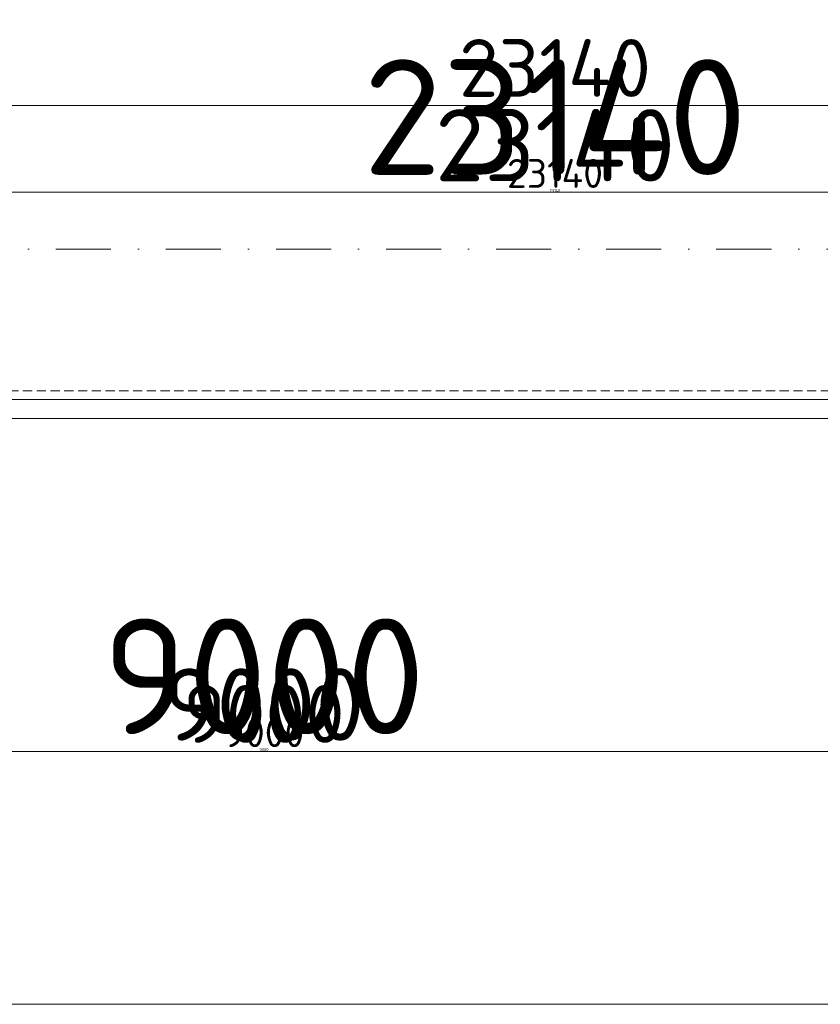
# Model space of a CAD drawing. Header units: millimetres. Extents: x -725694 to 5289369, y -1488057 to 2187451.
# Tile 615 of 656: x 423359 to 428902, y 144775 to 151589. Entities that reach past the tile are written whole.
import ezdxf

# ---------------------------------------------------------------- set-up
doc = ezdxf.new("R2010")
doc.units = ezdxf.units.MM
for name, pattern in [('CENTERX2', [101.6, 63.5, -12.7, 12.7, -12.7]), ('DASHDOT', [25.4, 12.7, -6.35, 0, -6.35]), ('DASHED', [19.05, 12.7, -6.35]), ('HIDDEN', [9.525, 6.35, -3.175])]:
    doc.linetypes.add(name, pattern=pattern)
doc.layers.get('Defpoints').update_dxf_attribs({"color": 8})
for name, color, linetype, lineweight in [('A99_N_kce-pod', 7, 'DASHED', 20), ('A99_N_koty-200', 5, 'Continuous', 5), ('A99_N_koty-200 @ 1', 5, 'Continuous', 5), ('A99_N_koty-200 @ 10', 5, 'Continuous', 5), ('A99_N_koty-200 @ 100', 5, 'Continuous', 5), ('A99_N_koty-200 @ 200', 5, 'Continuous', 5), ('A99_N_koty-200 @ 250 (1)', 5, 'Continuous', 5), ('A99_N_koty-200 @ 250 (2)', 5, 'Continuous', 5), ('A99_N_koty-200 @ 400', 5, 'Continuous', 5), ('A99_S_kce-pohl', 7, 'Continuous', 5), ('A99_S_osy', 1, 'CENTERX2', 5)]:
    doc.layers.add(name, color=color, linetype=linetype, lineweight=lineweight)
doc.styles.add('A99_kota', font='isocpeur.ttf', dxfattribs={"height": 2})
doc.dimstyles.new('A99_kota_200 new', dxfattribs={"dimscale": 200, "dimtxt": 2, "dimasz": 1.2, "dimexe": 0.5, "dimexo": 1.5, "dimgap": 0.3, "dimtad": 1, "dimdec": 0, "dimzin": 3, "dimdsep": 46, "dimtxsty": 'A99_kota', "dimblk": 'ARCHTICK', "dimcen": 2.5, "dimazin": 2, "dimtfac": 0.75, "dimtdec": 0, "dimtmove": 2, "dimatfit": 0, "dimfxl": 0, "dimtolj": 1, "dimtzin": 0, "dimlwd": 5, "dimlwe": 5, "dimarcsym": 0})

# ---------------------------------------------------------------- blocks, each defined once
blk = doc.blocks.new('_ArchTick')
at = {"color": 0, "linetype": 'ByBlock', "const_width": 0.15}
blk.add_lwpolyline([(-0.5, -0.5), (0.5, 0.5)], dxfattribs=at)
blk = doc.blocks.new('*D4680')
at = {"layer": 'A99_N_koty-200', "color": 0, "linetype": 'Continuous', "lineweight": 5, "ltscale": 10, "transparency": 16777216}
for p, q in [((420550, 146925), (420550, 146475)), ((429550, 146925), (429550, 146475)), ((429550, 146525), (420550, 146525))]:
    blk.add_line(p, q, dxfattribs=at)
at = {"layer": 'Defpoints', "color": 0, "linetype": 'Continuous', "lineweight": 0, "ltscale": 10, "transparency": 16777216}
for p in [(420550, 149400), (429550, 149400), (420550, 146525)]:
    blk.add_point(p, dxfattribs=at)
at = {"layer": 'A99_N_koty-200', "color": 0, "linetype": 'Continuous', "lineweight": 5, "ltscale": 10, "transparency": 16777216, "xscale": 120, "yscale": 120, "zscale": 120, "rotation": 180}
blk.add_blockref('_ArchTick', (420550, 146525), dxfattribs=at)
at = {"layer": 'A99_N_koty-200', "color": 0, "linetype": 'Continuous', "lineweight": 5, "ltscale": 10, "transparency": 16777216, "xscale": 120, "yscale": 120, "zscale": 120}
blk.add_blockref('_ArchTick', (429550, 146525), dxfattribs=at)
at = {"layer": 'A99_N_koty-200', "color": 0, "linetype": 'Continuous', "ltscale": 10, "transparency": 16777216, "insert": (425050, 146655), "char_height": 200, "attachment_point": 5, "style": 'A99_kota'}
blk.add_mtext('\\A1;9000', dxfattribs=at)
blk = doc.blocks.new('*D4681')
at = {"layer": 'A99_N_koty-200', "color": 0, "linetype": 'Continuous', "lineweight": 5, "ltscale": 10, "transparency": 16777216}
for p, q in [((420550, 147325), (420550, 146425)), ((429550, 147325), (429550, 146425)), ((429550, 146525), (420550, 146525))]:
    blk.add_line(p, q, dxfattribs=at)
at = {"layer": 'Defpoints', "color": 0, "linetype": 'Continuous', "lineweight": 0, "ltscale": 10, "transparency": 16777216}
for p in [(420550, 149400), (429550, 149400), (420550, 146525)]:
    blk.add_point(p, dxfattribs=at)
at = {"layer": 'A99_N_koty-200', "color": 0, "linetype": 'Continuous', "lineweight": 5, "ltscale": 10, "transparency": 16777216, "xscale": 240, "yscale": 240, "zscale": 240, "rotation": 180}
blk.add_blockref('_ArchTick', (420550, 146525), dxfattribs=at)
at = {"layer": 'A99_N_koty-200', "color": 0, "linetype": 'Continuous', "lineweight": 5, "ltscale": 10, "transparency": 16777216, "xscale": 240, "yscale": 240, "zscale": 240}
blk.add_blockref('_ArchTick', (429550, 146525), dxfattribs=at)
at = {"layer": 'A99_N_koty-200', "color": 0, "linetype": 'Continuous', "ltscale": 10, "transparency": 16777216, "insert": (425050, 146785), "char_height": 400, "attachment_point": 5, "style": 'A99_kota'}
blk.add_mtext('\\A1;9000', dxfattribs=at)
blk = doc.blocks.new('*D4682')
at = {"layer": 'A99_N_koty-200', "color": 0, "linetype": 'Continuous', "lineweight": 5, "ltscale": 10, "transparency": 16777216}
for p, q in [((420550, 146529), (420550, 146524.5)), ((429550, 146525), (420550, 146525)), ((429550, 146529), (429550, 146524.5))]:
    blk.add_line(p, q, dxfattribs=at)
at = {"layer": 'Defpoints', "color": 0, "linetype": 'Continuous', "lineweight": 0, "ltscale": 10, "transparency": 16777216}
for p in [(420550, 149400), (429550, 149400), (420550, 146525)]:
    blk.add_point(p, dxfattribs=at)
at = {"layer": 'A99_N_koty-200', "color": 0, "linetype": 'Continuous', "lineweight": 5, "ltscale": 10, "transparency": 16777216, "xscale": 1.2, "yscale": 1.2, "zscale": 1.2, "rotation": 180}
blk.add_blockref('_ArchTick', (420550, 146525), dxfattribs=at)
at = {"layer": 'A99_N_koty-200', "color": 0, "linetype": 'Continuous', "lineweight": 5, "ltscale": 10, "transparency": 16777216, "xscale": 1.2, "yscale": 1.2, "zscale": 1.2}
blk.add_blockref('_ArchTick', (429550, 146525), dxfattribs=at)
at = {"layer": 'A99_N_koty-200', "color": 0, "linetype": 'Continuous', "ltscale": 10, "transparency": 16777216, "insert": (425050, 146526.3), "char_height": 2, "attachment_point": 5, "style": 'A99_kota'}
blk.add_mtext('\\A1;9000', dxfattribs=at)
blk = doc.blocks.new('*D4683')
at = {"layer": 'A99_N_koty-200', "color": 0, "linetype": 'Continuous', "lineweight": 5, "ltscale": 10, "transparency": 16777216}
for p, q in [((420550, 148125), (420550, 146325)), ((429550, 148125), (429550, 146325)), ((429550, 146525), (420550, 146525))]:
    blk.add_line(p, q, dxfattribs=at)
at = {"layer": 'Defpoints', "color": 0, "linetype": 'Continuous', "lineweight": 0, "ltscale": 10, "transparency": 16777216}
for p in [(420550, 149400), (429550, 149400), (420550, 146525)]:
    blk.add_point(p, dxfattribs=at)
at = {"layer": 'A99_N_koty-200', "color": 0, "linetype": 'Continuous', "lineweight": 5, "ltscale": 10, "transparency": 16777216, "xscale": 480, "yscale": 480, "zscale": 480, "rotation": 180}
blk.add_blockref('_ArchTick', (420550, 146525), dxfattribs=at)
at = {"layer": 'A99_N_koty-200', "color": 0, "linetype": 'Continuous', "lineweight": 5, "ltscale": 10, "transparency": 16777216, "xscale": 480, "yscale": 480, "zscale": 480}
blk.add_blockref('_ArchTick', (429550, 146525), dxfattribs=at)
at = {"layer": 'A99_N_koty-200', "color": 0, "linetype": 'Continuous', "ltscale": 10, "transparency": 16777216, "insert": (425050, 147045), "char_height": 800, "attachment_point": 5, "style": 'A99_kota'}
blk.add_mtext('\\A1;9000', dxfattribs=at)
blk = doc.blocks.new('*D4684')
at = {"layer": 'A99_N_koty-200', "color": 0, "linetype": 'Continuous', "lineweight": 5, "ltscale": 10, "transparency": 16777216}
for p, q in [((420550, 146565), (420550, 146520)), ((429550, 146525), (420550, 146525)), ((429550, 146565), (429550, 146520))]:
    blk.add_line(p, q, dxfattribs=at)
at = {"layer": 'Defpoints', "color": 0, "linetype": 'Continuous', "lineweight": 0, "ltscale": 10, "transparency": 16777216}
for p in [(420550, 149400), (429550, 149400), (420550, 146525)]:
    blk.add_point(p, dxfattribs=at)
at = {"layer": 'A99_N_koty-200', "color": 0, "linetype": 'Continuous', "lineweight": 5, "ltscale": 10, "transparency": 16777216, "xscale": 12, "yscale": 12, "zscale": 12, "rotation": 180}
blk.add_blockref('_ArchTick', (420550, 146525), dxfattribs=at)
at = {"layer": 'A99_N_koty-200', "color": 0, "linetype": 'Continuous', "lineweight": 5, "ltscale": 10, "transparency": 16777216, "xscale": 12, "yscale": 12, "zscale": 12}
blk.add_blockref('_ArchTick', (429550, 146525), dxfattribs=at)
at = {"layer": 'A99_N_koty-200', "color": 0, "linetype": 'Continuous', "ltscale": 10, "transparency": 16777216, "insert": (425050, 146538), "char_height": 20, "attachment_point": 5, "style": 'A99_kota'}
blk.add_mtext('\\A1;9000', dxfattribs=at)
blk = doc.blocks.new('*D4685')
at = {"layer": 'A99_N_koty-200', "color": 0, "linetype": 'Continuous', "lineweight": 5, "ltscale": 10, "transparency": 16777216}
for p, q in [((420550, 147525), (420550, 146400)), ((429550, 147525), (429550, 146400)), ((429550, 146525), (420550, 146525))]:
    blk.add_line(p, q, dxfattribs=at)
at = {"layer": 'Defpoints', "color": 0, "linetype": 'Continuous', "lineweight": 0, "ltscale": 10, "transparency": 16777216}
for p in [(420550, 149400), (429550, 149400), (420550, 146525)]:
    blk.add_point(p, dxfattribs=at)
at = {"layer": 'A99_N_koty-200', "color": 0, "linetype": 'Continuous', "lineweight": 5, "ltscale": 10, "transparency": 16777216, "xscale": 300, "yscale": 300, "zscale": 300, "rotation": 180}
blk.add_blockref('_ArchTick', (420550, 146525), dxfattribs=at)
at = {"layer": 'A99_N_koty-200', "color": 0, "linetype": 'Continuous', "lineweight": 5, "ltscale": 10, "transparency": 16777216, "xscale": 300, "yscale": 300, "zscale": 300}
blk.add_blockref('_ArchTick', (429550, 146525), dxfattribs=at)
at = {"layer": 'A99_N_koty-200', "color": 0, "linetype": 'Continuous', "ltscale": 10, "transparency": 16777216, "insert": (425050, 146850), "char_height": 500, "attachment_point": 5, "style": 'A99_kota'}
blk.add_mtext('\\A1;9000', dxfattribs=at)
blk = doc.blocks.new('*D4686')
at = {"layer": 'A99_N_koty-200', "color": 0, "linetype": 'Continuous', "lineweight": 5, "ltscale": 10, "transparency": 16777216}
for p, q in [((420550, 147525), (420550, 146400)), ((429550, 147525), (429550, 146400)), ((429550, 146525), (420550, 146525))]:
    blk.add_line(p, q, dxfattribs=at)
at = {"layer": 'Defpoints', "color": 0, "linetype": 'Continuous', "lineweight": 0, "ltscale": 10, "transparency": 16777216}
for p in [(420550, 149400), (429550, 149400), (420550, 146525)]:
    blk.add_point(p, dxfattribs=at)
at = {"layer": 'A99_N_koty-200', "color": 0, "linetype": 'Continuous', "lineweight": 5, "ltscale": 10, "transparency": 16777216, "xscale": 300, "yscale": 300, "zscale": 300, "rotation": 180}
blk.add_blockref('_ArchTick', (420550, 146525), dxfattribs=at)
at = {"layer": 'A99_N_koty-200', "color": 0, "linetype": 'Continuous', "lineweight": 5, "ltscale": 10, "transparency": 16777216, "xscale": 300, "yscale": 300, "zscale": 300}
blk.add_blockref('_ArchTick', (429550, 146525), dxfattribs=at)
at = {"layer": 'A99_N_koty-200', "color": 0, "linetype": 'Continuous', "ltscale": 10, "transparency": 16777216, "insert": (425050, 146850), "char_height": 500, "attachment_point": 5, "style": 'A99_kota'}
blk.add_mtext('\\A1;9000', dxfattribs=at)
blk = doc.blocks.new('*D4784')
at = {"layer": 'A99_N_koty-200', "color": 0, "linetype": 'Continuous', "lineweight": 5, "ltscale": 10, "transparency": 16777216}
for p, q in [((299400, 145175), (299400, 144725)), ((438875.5, 145175), (438875.5, 144725)), ((438875.5, 144775), (299400, 144775))]:
    blk.add_line(p, q, dxfattribs=at)
at = {"layer": 'Defpoints', "color": 0, "linetype": 'Continuous', "lineweight": 0, "ltscale": 10, "transparency": 16777216}
for p in [(299400, 148705), (438875.5, 148705), (299400, 144775)]:
    blk.add_point(p, dxfattribs=at)
at = {"layer": 'A99_N_koty-200', "color": 0, "linetype": 'Continuous', "lineweight": 5, "ltscale": 10, "transparency": 16777216, "xscale": 120, "yscale": 120, "zscale": 120, "rotation": 180}
blk.add_blockref('_ArchTick', (299400, 144775), dxfattribs=at)
at = {"layer": 'A99_N_koty-200', "color": 0, "linetype": 'Continuous', "lineweight": 5, "ltscale": 10, "transparency": 16777216, "xscale": 120, "yscale": 120, "zscale": 120}
blk.add_blockref('_ArchTick', (438875.5, 144775), dxfattribs=at)
at = {"layer": 'A99_N_koty-200', "color": 0, "linetype": 'Continuous', "ltscale": 10, "transparency": 16777216, "insert": (369137.8, 144905), "char_height": 200, "attachment_point": 5, "style": 'A99_kota'}
blk.add_mtext('\\A1;139476', dxfattribs=at)
blk = doc.blocks.new('*D4785')
at = {"layer": 'A99_N_koty-200', "color": 0, "linetype": 'Continuous', "lineweight": 5, "ltscale": 10, "transparency": 16777216}
for p, q in [((299400, 145575), (299400, 144675)), ((438875.5, 145575), (438875.5, 144675)), ((438875.5, 144775), (299400, 144775))]:
    blk.add_line(p, q, dxfattribs=at)
at = {"layer": 'Defpoints', "color": 0, "linetype": 'Continuous', "lineweight": 0, "ltscale": 10, "transparency": 16777216}
for p in [(299400, 148705), (438875.5, 148705), (299400, 144775)]:
    blk.add_point(p, dxfattribs=at)
at = {"layer": 'A99_N_koty-200', "color": 0, "linetype": 'Continuous', "lineweight": 5, "ltscale": 10, "transparency": 16777216, "xscale": 240, "yscale": 240, "zscale": 240, "rotation": 180}
blk.add_blockref('_ArchTick', (299400, 144775), dxfattribs=at)
at = {"layer": 'A99_N_koty-200', "color": 0, "linetype": 'Continuous', "lineweight": 5, "ltscale": 10, "transparency": 16777216, "xscale": 240, "yscale": 240, "zscale": 240}
blk.add_blockref('_ArchTick', (438875.5, 144775), dxfattribs=at)
at = {"layer": 'A99_N_koty-200', "color": 0, "linetype": 'Continuous', "ltscale": 10, "transparency": 16777216, "insert": (369137.8, 145035), "char_height": 400, "attachment_point": 5, "style": 'A99_kota'}
blk.add_mtext('\\A1;139476', dxfattribs=at)
blk = doc.blocks.new('*D4786')
at = {"layer": 'A99_N_koty-200', "color": 0, "linetype": 'Continuous', "lineweight": 5, "ltscale": 10, "transparency": 16777216}
for p, q in [((299400, 144779), (299400, 144774.5)), ((438875.5, 144775), (299400, 144775)), ((438875.5, 144779), (438875.5, 144774.5))]:
    blk.add_line(p, q, dxfattribs=at)
at = {"layer": 'Defpoints', "color": 0, "linetype": 'Continuous', "lineweight": 0, "ltscale": 10, "transparency": 16777216}
for p in [(299400, 148705), (438875.5, 148705), (299400, 144775)]:
    blk.add_point(p, dxfattribs=at)
at = {"layer": 'A99_N_koty-200', "color": 0, "linetype": 'Continuous', "lineweight": 5, "ltscale": 10, "transparency": 16777216, "xscale": 1.2, "yscale": 1.2, "zscale": 1.2, "rotation": 180}
blk.add_blockref('_ArchTick', (299400, 144775), dxfattribs=at)
at = {"layer": 'A99_N_koty-200', "color": 0, "linetype": 'Continuous', "lineweight": 5, "ltscale": 10, "transparency": 16777216, "xscale": 1.2, "yscale": 1.2, "zscale": 1.2}
blk.add_blockref('_ArchTick', (438875.5, 144775), dxfattribs=at)
at = {"layer": 'A99_N_koty-200', "color": 0, "linetype": 'Continuous', "ltscale": 10, "transparency": 16777216, "insert": (369137.8, 144776.3), "char_height": 2, "attachment_point": 5, "style": 'A99_kota'}
blk.add_mtext('\\A1;139476', dxfattribs=at)
blk = doc.blocks.new('*D4787')
at = {"layer": 'A99_N_koty-200', "color": 0, "linetype": 'Continuous', "lineweight": 5, "ltscale": 10, "transparency": 16777216}
for p, q in [((299400, 146375), (299400, 144575)), ((438875.5, 146375), (438875.5, 144575)), ((438875.5, 144775), (299400, 144775))]:
    blk.add_line(p, q, dxfattribs=at)
at = {"layer": 'Defpoints', "color": 0, "linetype": 'Continuous', "lineweight": 0, "ltscale": 10, "transparency": 16777216}
for p in [(299400, 148705), (438875.5, 148705), (299400, 144775)]:
    blk.add_point(p, dxfattribs=at)
at = {"layer": 'A99_N_koty-200', "color": 0, "linetype": 'Continuous', "lineweight": 5, "ltscale": 10, "transparency": 16777216, "xscale": 480, "yscale": 480, "zscale": 480, "rotation": 180}
blk.add_blockref('_ArchTick', (299400, 144775), dxfattribs=at)
at = {"layer": 'A99_N_koty-200', "color": 0, "linetype": 'Continuous', "lineweight": 5, "ltscale": 10, "transparency": 16777216, "xscale": 480, "yscale": 480, "zscale": 480}
blk.add_blockref('_ArchTick', (438875.5, 144775), dxfattribs=at)
at = {"layer": 'A99_N_koty-200', "color": 0, "linetype": 'Continuous', "ltscale": 10, "transparency": 16777216, "insert": (369137.8, 145295), "char_height": 800, "attachment_point": 5, "style": 'A99_kota'}
blk.add_mtext('\\A1;139476', dxfattribs=at)
blk = doc.blocks.new('*D4788')
at = {"layer": 'A99_N_koty-200', "color": 0, "linetype": 'Continuous', "lineweight": 5, "ltscale": 10, "transparency": 16777216}
for p, q in [((299400, 144815), (299400, 144770)), ((438875.5, 144815), (438875.5, 144770)), ((438875.5, 144775), (299400, 144775))]:
    blk.add_line(p, q, dxfattribs=at)
at = {"layer": 'Defpoints', "color": 0, "linetype": 'Continuous', "lineweight": 0, "ltscale": 10, "transparency": 16777216}
for p in [(299400, 148705), (438875.5, 148705), (299400, 144775)]:
    blk.add_point(p, dxfattribs=at)
at = {"layer": 'A99_N_koty-200', "color": 0, "linetype": 'Continuous', "lineweight": 5, "ltscale": 10, "transparency": 16777216, "xscale": 12, "yscale": 12, "zscale": 12, "rotation": 180}
blk.add_blockref('_ArchTick', (299400, 144775), dxfattribs=at)
at = {"layer": 'A99_N_koty-200', "color": 0, "linetype": 'Continuous', "lineweight": 5, "ltscale": 10, "transparency": 16777216, "xscale": 12, "yscale": 12, "zscale": 12}
blk.add_blockref('_ArchTick', (438875.5, 144775), dxfattribs=at)
at = {"layer": 'A99_N_koty-200', "color": 0, "linetype": 'Continuous', "ltscale": 10, "transparency": 16777216, "insert": (369137.8, 144788), "char_height": 20, "attachment_point": 5, "style": 'A99_kota'}
blk.add_mtext('\\A1;139476', dxfattribs=at)
blk = doc.blocks.new('*D4789')
at = {"layer": 'A99_N_koty-200', "color": 0, "linetype": 'Continuous', "lineweight": 5, "ltscale": 10, "transparency": 16777216}
for p, q in [((299400, 145775), (299400, 144650)), ((438875.5, 145775), (438875.5, 144650)), ((438875.5, 144775), (299400, 144775))]:
    blk.add_line(p, q, dxfattribs=at)
at = {"layer": 'Defpoints', "color": 0, "linetype": 'Continuous', "lineweight": 0, "ltscale": 10, "transparency": 16777216}
for p in [(299400, 148705), (438875.5, 148705), (299400, 144775)]:
    blk.add_point(p, dxfattribs=at)
at = {"layer": 'A99_N_koty-200', "color": 0, "linetype": 'Continuous', "lineweight": 5, "ltscale": 10, "transparency": 16777216, "xscale": 300, "yscale": 300, "zscale": 300, "rotation": 180}
blk.add_blockref('_ArchTick', (299400, 144775), dxfattribs=at)
at = {"layer": 'A99_N_koty-200', "color": 0, "linetype": 'Continuous', "lineweight": 5, "ltscale": 10, "transparency": 16777216, "xscale": 300, "yscale": 300, "zscale": 300}
blk.add_blockref('_ArchTick', (438875.5, 144775), dxfattribs=at)
at = {"layer": 'A99_N_koty-200', "color": 0, "linetype": 'Continuous', "ltscale": 10, "transparency": 16777216, "insert": (369137.8, 145100), "char_height": 500, "attachment_point": 5, "style": 'A99_kota'}
blk.add_mtext('\\A1;139476', dxfattribs=at)
blk = doc.blocks.new('*D4790')
at = {"layer": 'A99_N_koty-200', "color": 0, "linetype": 'Continuous', "lineweight": 5, "ltscale": 10, "transparency": 16777216}
for p, q in [((299400, 145775), (299400, 144650)), ((438875.5, 145775), (438875.5, 144650)), ((438875.5, 144775), (299400, 144775))]:
    blk.add_line(p, q, dxfattribs=at)
at = {"layer": 'Defpoints', "color": 0, "linetype": 'Continuous', "lineweight": 0, "ltscale": 10, "transparency": 16777216}
for p in [(299400, 148705), (438875.5, 148705), (299400, 144775)]:
    blk.add_point(p, dxfattribs=at)
at = {"layer": 'A99_N_koty-200', "color": 0, "linetype": 'Continuous', "lineweight": 5, "ltscale": 10, "transparency": 16777216, "xscale": 300, "yscale": 300, "zscale": 300, "rotation": 180}
blk.add_blockref('_ArchTick', (299400, 144775), dxfattribs=at)
at = {"layer": 'A99_N_koty-200', "color": 0, "linetype": 'Continuous', "lineweight": 5, "ltscale": 10, "transparency": 16777216, "xscale": 300, "yscale": 300, "zscale": 300}
blk.add_blockref('_ArchTick', (438875.5, 144775), dxfattribs=at)
at = {"layer": 'A99_N_koty-200', "color": 0, "linetype": 'Continuous', "ltscale": 10, "transparency": 16777216, "insert": (369137.8, 145100), "char_height": 500, "attachment_point": 5, "style": 'A99_kota'}
blk.add_mtext('\\A1;139476', dxfattribs=at)
blk = doc.blocks.new('*D4909')
at = {"layer": 'A99_N_koty-200', "color": 0, "linetype": 'Continuous', "lineweight": 5, "ltscale": 10, "transparency": 16777216}
for p, q in [((415495, 150195), (415495, 151095)), ((438635, 150195), (438635, 151095)), ((415495, 150995), (438635, 150995))]:
    blk.add_line(p, q, dxfattribs=at)
at = {"layer": 'Defpoints', "color": 0, "linetype": 'Continuous', "lineweight": 0, "ltscale": 10, "transparency": 16777216}
for p in [(438635, 150995), (415495, 148920), (438635, 148920)]:
    blk.add_point(p, dxfattribs=at)
at = {"layer": 'A99_N_koty-200', "color": 0, "linetype": 'Continuous', "lineweight": 5, "ltscale": 10, "transparency": 16777216, "xscale": 240, "yscale": 240, "zscale": 240, "rotation": 180}
blk.add_blockref('_ArchTick', (415495, 150995), dxfattribs=at)
at = {"layer": 'A99_N_koty-200', "color": 0, "linetype": 'Continuous', "lineweight": 5, "ltscale": 10, "transparency": 16777216, "xscale": 240, "yscale": 240, "zscale": 240}
blk.add_blockref('_ArchTick', (438635, 150995), dxfattribs=at)
at = {"layer": 'A99_N_koty-200', "color": 0, "linetype": 'Continuous', "ltscale": 10, "transparency": 16777216, "insert": (427065, 151255), "char_height": 400, "attachment_point": 5, "style": 'A99_kota'}
blk.add_mtext('\\A1;23140', dxfattribs=at)
blk = doc.blocks.new('*D4910')
at = {"layer": 'A99_N_koty-200', "color": 0, "linetype": 'Continuous', "lineweight": 5, "ltscale": 10, "transparency": 16777216}
for p, q in [((415495, 149995), (415495, 150445)), ((415495, 150395), (438635, 150395)), ((438635, 149995), (438635, 150445))]:
    blk.add_line(p, q, dxfattribs=at)
at = {"layer": 'Defpoints', "color": 0, "linetype": 'Continuous', "lineweight": 0, "ltscale": 10, "transparency": 16777216}
for p in [(438635, 150395), (415495, 148920), (438635, 148920)]:
    blk.add_point(p, dxfattribs=at)
at = {"layer": 'A99_N_koty-200', "color": 0, "linetype": 'Continuous', "lineweight": 5, "ltscale": 10, "transparency": 16777216, "xscale": 120, "yscale": 120, "zscale": 120, "rotation": 180}
blk.add_blockref('_ArchTick', (415495, 150395), dxfattribs=at)
at = {"layer": 'A99_N_koty-200', "color": 0, "linetype": 'Continuous', "lineweight": 5, "ltscale": 10, "transparency": 16777216, "xscale": 120, "yscale": 120, "zscale": 120}
blk.add_blockref('_ArchTick', (438635, 150395), dxfattribs=at)
at = {"layer": 'A99_N_koty-200', "color": 0, "linetype": 'Continuous', "ltscale": 10, "transparency": 16777216, "insert": (427065, 150525), "char_height": 200, "attachment_point": 5, "style": 'A99_kota'}
blk.add_mtext('\\A1;23140', dxfattribs=at)
blk = doc.blocks.new('*D4911')
at = {"layer": 'A99_N_koty-200', "color": 0, "linetype": 'Continuous', "lineweight": 5, "ltscale": 10, "transparency": 16777216}
for p, q in [((415495, 150391), (415495, 150395.5)), ((415495, 150395), (438635, 150395)), ((438635, 150391), (438635, 150395.5))]:
    blk.add_line(p, q, dxfattribs=at)
at = {"layer": 'Defpoints', "color": 0, "linetype": 'Continuous', "lineweight": 0, "ltscale": 10, "transparency": 16777216}
for p in [(438635, 150395), (415495, 148920), (438635, 148920)]:
    blk.add_point(p, dxfattribs=at)
at = {"layer": 'A99_N_koty-200', "color": 0, "linetype": 'Continuous', "lineweight": 5, "ltscale": 10, "transparency": 16777216, "xscale": 1.2, "yscale": 1.2, "zscale": 1.2, "rotation": 180}
blk.add_blockref('_ArchTick', (415495, 150395), dxfattribs=at)
at = {"layer": 'A99_N_koty-200', "color": 0, "linetype": 'Continuous', "lineweight": 5, "ltscale": 10, "transparency": 16777216, "xscale": 1.2, "yscale": 1.2, "zscale": 1.2}
blk.add_blockref('_ArchTick', (438635, 150395), dxfattribs=at)
at = {"layer": 'A99_N_koty-200', "color": 0, "linetype": 'Continuous', "ltscale": 10, "transparency": 16777216, "insert": (427065, 150396.3), "char_height": 2, "attachment_point": 5, "style": 'A99_kota'}
blk.add_mtext('\\A1;23140', dxfattribs=at)
blk = doc.blocks.new('*D4912')
at = {"layer": 'A99_N_koty-200', "color": 0, "linetype": 'Continuous', "lineweight": 5, "ltscale": 10, "transparency": 16777216}
for p, q in [((415495, 149520), (415495, 150595)), ((438635, 149520), (438635, 150595)), ((415495, 150395), (438635, 150395))]:
    blk.add_line(p, q, dxfattribs=at)
at = {"layer": 'Defpoints', "color": 0, "linetype": 'Continuous', "lineweight": 0, "ltscale": 10, "transparency": 16777216}
for p in [(438635, 150395), (415495, 148920), (438635, 148920)]:
    blk.add_point(p, dxfattribs=at)
at = {"layer": 'A99_N_koty-200', "color": 0, "linetype": 'Continuous', "lineweight": 5, "ltscale": 10, "transparency": 16777216, "xscale": 480, "yscale": 480, "zscale": 480, "rotation": 180}
blk.add_blockref('_ArchTick', (415495, 150395), dxfattribs=at)
at = {"layer": 'A99_N_koty-200', "color": 0, "linetype": 'Continuous', "lineweight": 5, "ltscale": 10, "transparency": 16777216, "xscale": 480, "yscale": 480, "zscale": 480}
blk.add_blockref('_ArchTick', (438635, 150395), dxfattribs=at)
at = {"layer": 'A99_N_koty-200', "color": 0, "linetype": 'Continuous', "ltscale": 10, "transparency": 16777216, "insert": (427065, 150915), "char_height": 800, "attachment_point": 5, "style": 'A99_kota'}
blk.add_mtext('\\A1;23140', dxfattribs=at)
blk = doc.blocks.new('*D4913')
at = {"layer": 'A99_N_koty-200', "color": 0, "linetype": 'Continuous', "lineweight": 5, "ltscale": 10, "transparency": 16777216}
for p, q in [((415495, 150355), (415495, 150400)), ((415495, 150395), (438635, 150395)), ((438635, 150355), (438635, 150400))]:
    blk.add_line(p, q, dxfattribs=at)
at = {"layer": 'Defpoints', "color": 0, "linetype": 'Continuous', "lineweight": 0, "ltscale": 10, "transparency": 16777216}
for p in [(438635, 150395), (415495, 148920), (438635, 148920)]:
    blk.add_point(p, dxfattribs=at)
at = {"layer": 'A99_N_koty-200', "color": 0, "linetype": 'Continuous', "lineweight": 5, "ltscale": 10, "transparency": 16777216, "xscale": 12, "yscale": 12, "zscale": 12, "rotation": 180}
blk.add_blockref('_ArchTick', (415495, 150395), dxfattribs=at)
at = {"layer": 'A99_N_koty-200', "color": 0, "linetype": 'Continuous', "lineweight": 5, "ltscale": 10, "transparency": 16777216, "xscale": 12, "yscale": 12, "zscale": 12}
blk.add_blockref('_ArchTick', (438635, 150395), dxfattribs=at)
at = {"layer": 'A99_N_koty-200', "color": 0, "linetype": 'Continuous', "ltscale": 10, "transparency": 16777216, "insert": (427065, 150408), "char_height": 20, "attachment_point": 5, "style": 'A99_kota'}
blk.add_mtext('\\A1;23140', dxfattribs=at)
blk = doc.blocks.new('*D4914')
at = {"layer": 'A99_N_koty-200', "color": 0, "linetype": 'Continuous', "lineweight": 5, "ltscale": 10, "transparency": 16777216}
for p, q in [((415495, 149395), (415495, 150520)), ((438635, 149395), (438635, 150520)), ((415495, 150395), (438635, 150395))]:
    blk.add_line(p, q, dxfattribs=at)
at = {"layer": 'Defpoints', "color": 0, "linetype": 'Continuous', "lineweight": 0, "ltscale": 10, "transparency": 16777216}
for p in [(438635, 150395), (415495, 148920), (438635, 148920)]:
    blk.add_point(p, dxfattribs=at)
at = {"layer": 'A99_N_koty-200', "color": 0, "linetype": 'Continuous', "lineweight": 5, "ltscale": 10, "transparency": 16777216, "xscale": 300, "yscale": 300, "zscale": 300, "rotation": 180}
blk.add_blockref('_ArchTick', (415495, 150395), dxfattribs=at)
at = {"layer": 'A99_N_koty-200', "color": 0, "linetype": 'Continuous', "lineweight": 5, "ltscale": 10, "transparency": 16777216, "xscale": 300, "yscale": 300, "zscale": 300}
blk.add_blockref('_ArchTick', (438635, 150395), dxfattribs=at)
at = {"layer": 'A99_N_koty-200', "color": 0, "linetype": 'Continuous', "ltscale": 10, "transparency": 16777216, "insert": (427065, 150720), "char_height": 500, "attachment_point": 5, "style": 'A99_kota'}
blk.add_mtext('\\A1;23140', dxfattribs=at)
blk = doc.blocks.new('*D4915')
at = {"layer": 'A99_N_koty-200', "color": 0, "linetype": 'Continuous', "lineweight": 5, "ltscale": 10, "transparency": 16777216}
for p, q in [((415495, 149395), (415495, 150520)), ((438635, 149395), (438635, 150520)), ((415495, 150395), (438635, 150395))]:
    blk.add_line(p, q, dxfattribs=at)
at = {"layer": 'Defpoints', "color": 0, "linetype": 'Continuous', "lineweight": 0, "ltscale": 10, "transparency": 16777216}
for p in [(438635, 150395), (415495, 148920), (438635, 148920)]:
    blk.add_point(p, dxfattribs=at)
at = {"layer": 'A99_N_koty-200', "color": 0, "linetype": 'Continuous', "lineweight": 5, "ltscale": 10, "transparency": 16777216, "xscale": 300, "yscale": 300, "zscale": 300, "rotation": 180}
blk.add_blockref('_ArchTick', (415495, 150395), dxfattribs=at)
at = {"layer": 'A99_N_koty-200', "color": 0, "linetype": 'Continuous', "lineweight": 5, "ltscale": 10, "transparency": 16777216, "xscale": 300, "yscale": 300, "zscale": 300}
blk.add_blockref('_ArchTick', (438635, 150395), dxfattribs=at)
at = {"layer": 'A99_N_koty-200', "color": 0, "linetype": 'Continuous', "ltscale": 10, "transparency": 16777216, "insert": (427065, 150720), "char_height": 500, "attachment_point": 5, "style": 'A99_kota'}
blk.add_mtext('\\A1;23140', dxfattribs=at)
blk = doc.blocks.new('*U6086')
at = {"layer": 'A99_N_koty-200 @ 1', "linetype": 'Continuous', "ltscale": 10}
dim = blk.add_linear_dim(base=(420550, 146525), p1=(429550, 149400), p2=(420550, 149400), angle=180, dimstyle='A99_kota_200 new', override={"dimscale": 1, "dimtix": 1, "dimtofl": 1, "dimtmove": 1, "dimatfit": 1}, dxfattribs=at)
dim.commit()
dim.dimension.update_dxf_attribs({"geometry": '*D4682', "text_midpoint": (425050, 146526.3)})
at = {"layer": 'A99_N_koty-200 @ 10', "linetype": 'Continuous', "ltscale": 10}
dim = blk.add_linear_dim(base=(420550, 146525), p1=(429550, 149400), p2=(420550, 149400), angle=180, dimstyle='A99_kota_200 new', override={"dimscale": 10, "dimtix": 1, "dimtofl": 1, "dimtmove": 1, "dimatfit": 1}, dxfattribs=at)
dim.commit()
dim.dimension.update_dxf_attribs({"geometry": '*D4684', "text_midpoint": (425050, 146538)})
at = {"layer": 'A99_N_koty-200 @ 100', "linetype": 'Continuous', "ltscale": 10}
dim = blk.add_linear_dim(base=(420550, 146525), p1=(429550, 149400), p2=(420550, 149400), angle=180, dimstyle='A99_kota_200 new', override={"dimscale": 100, "dimtix": 1, "dimtofl": 1, "dimtmove": 1, "dimatfit": 1}, dxfattribs=at)
dim.commit()
dim.dimension.update_dxf_attribs({"geometry": '*D4680', "text_midpoint": (425050, 146655)})
at = {"layer": 'A99_N_koty-200 @ 200', "linetype": 'Continuous', "ltscale": 10}
dim = blk.add_linear_dim(base=(420550, 146525), p1=(429550, 149400), p2=(420550, 149400), angle=180, dimstyle='A99_kota_200 new', override={"dimscale": 200, "dimtix": 1, "dimtofl": 1, "dimtmove": 1, "dimatfit": 1}, dxfattribs=at)
dim.commit()
dim.dimension.update_dxf_attribs({"geometry": '*D4681', "text_midpoint": (425050, 146785)})
at = {"layer": 'A99_N_koty-200 @ 250 (1)', "linetype": 'Continuous', "ltscale": 10}
dim = blk.add_linear_dim(base=(420550, 146525), p1=(429550, 149400), p2=(420550, 149400), angle=180, dimstyle='A99_kota_200 new', override={"dimscale": 250, "dimtix": 1, "dimtofl": 1, "dimtmove": 1, "dimatfit": 1}, dxfattribs=at)
dim.commit()
dim.dimension.update_dxf_attribs({"geometry": '*D4686', "text_midpoint": (425050, 146850)})
at = {"layer": 'A99_N_koty-200 @ 250 (2)', "linetype": 'Continuous', "ltscale": 10}
dim = blk.add_linear_dim(base=(420550, 146525), p1=(429550, 149400), p2=(420550, 149400), angle=180, dimstyle='A99_kota_200 new', override={"dimscale": 250, "dimtix": 1, "dimtofl": 1, "dimtmove": 1, "dimatfit": 1}, dxfattribs=at)
dim.commit()
dim.dimension.update_dxf_attribs({"geometry": '*D4685', "text_midpoint": (425050, 146850)})
at = {"layer": 'A99_N_koty-200 @ 400', "linetype": 'Continuous', "ltscale": 10}
dim = blk.add_linear_dim(base=(420550, 146525), p1=(429550, 149400), p2=(420550, 149400), angle=180, dimstyle='A99_kota_200 new', override={"dimscale": 400, "dimtix": 1, "dimtofl": 1, "dimtmove": 1, "dimatfit": 1}, dxfattribs=at)
dim.commit()
dim.dimension.update_dxf_attribs({"geometry": '*D4683', "text_midpoint": (425050, 147045)})
blk = doc.blocks.new('*U6099')
at = {"layer": 'A99_N_koty-200 @ 1', "linetype": 'Continuous', "ltscale": 10}
dim = blk.add_linear_dim(base=(299400, 144775), p1=(438875.5457, 148705), p2=(299400, 148705), angle=180, dimstyle='A99_kota_200 new', override={"dimscale": 1, "dimtix": 1, "dimtofl": 1, "dimtmove": 1, "dimatfit": 1}, dxfattribs=at)
dim.commit()
dim.dimension.update_dxf_attribs({"geometry": '*D4786', "text_midpoint": (369137.7728, 144776.3)})
at = {"layer": 'A99_N_koty-200 @ 10', "linetype": 'Continuous', "ltscale": 10}
dim = blk.add_linear_dim(base=(299400, 144775), p1=(438875.5457, 148705), p2=(299400, 148705), angle=180, dimstyle='A99_kota_200 new', override={"dimscale": 10, "dimtix": 1, "dimtofl": 1, "dimtmove": 1, "dimatfit": 1}, dxfattribs=at)
dim.commit()
dim.dimension.update_dxf_attribs({"geometry": '*D4788', "text_midpoint": (369137.7728, 144788)})
at = {"layer": 'A99_N_koty-200 @ 100', "linetype": 'Continuous', "ltscale": 10}
dim = blk.add_linear_dim(base=(299400, 144775), p1=(438875.5457, 148705), p2=(299400, 148705), angle=180, dimstyle='A99_kota_200 new', override={"dimscale": 100, "dimtix": 1, "dimtofl": 1, "dimtmove": 1, "dimatfit": 1}, dxfattribs=at)
dim.commit()
dim.dimension.update_dxf_attribs({"geometry": '*D4784', "text_midpoint": (369137.7728, 144905)})
at = {"layer": 'A99_N_koty-200 @ 200', "linetype": 'Continuous', "ltscale": 10}
dim = blk.add_linear_dim(base=(299400, 144775), p1=(438875.5457, 148705), p2=(299400, 148705), angle=180, dimstyle='A99_kota_200 new', override={"dimscale": 200, "dimtix": 1, "dimtofl": 1, "dimtmove": 1, "dimatfit": 1}, dxfattribs=at)
dim.commit()
dim.dimension.update_dxf_attribs({"geometry": '*D4785', "text_midpoint": (369137.7728, 145035)})
at = {"layer": 'A99_N_koty-200 @ 250 (1)', "linetype": 'Continuous', "ltscale": 10}
dim = blk.add_linear_dim(base=(299400, 144775), p1=(438875.5457, 148705), p2=(299400, 148705), angle=180, dimstyle='A99_kota_200 new', override={"dimscale": 250, "dimtix": 1, "dimtofl": 1, "dimtmove": 1, "dimatfit": 1}, dxfattribs=at)
dim.commit()
dim.dimension.update_dxf_attribs({"geometry": '*D4790', "text_midpoint": (369137.7728, 145100)})
at = {"layer": 'A99_N_koty-200 @ 250 (2)', "linetype": 'Continuous', "ltscale": 10}
dim = blk.add_linear_dim(base=(299400, 144775), p1=(438875.5457, 148705), p2=(299400, 148705), angle=180, dimstyle='A99_kota_200 new', override={"dimscale": 250, "dimtix": 1, "dimtofl": 1, "dimtmove": 1, "dimatfit": 1}, dxfattribs=at)
dim.commit()
dim.dimension.update_dxf_attribs({"geometry": '*D4789', "text_midpoint": (369137.7728, 145100)})
at = {"layer": 'A99_N_koty-200 @ 400', "linetype": 'Continuous', "ltscale": 10}
dim = blk.add_linear_dim(base=(299400, 144775), p1=(438875.5457, 148705), p2=(299400, 148705), angle=180, dimstyle='A99_kota_200 new', override={"dimscale": 400, "dimtix": 1, "dimtofl": 1, "dimtmove": 1, "dimatfit": 1}, dxfattribs=at)
dim.commit()
dim.dimension.update_dxf_attribs({"geometry": '*D4787', "text_midpoint": (369137.7728, 145295)})
blk = doc.blocks.new('*U6134')
at = {"layer": 'A99_N_koty-200 @ 1', "linetype": 'Continuous', "ltscale": 10}
dim = blk.add_linear_dim(base=(438635, 150395), p1=(415495, 148920), p2=(438635, 148920), dimstyle='A99_kota_200 new', override={"dimscale": 1, "dimtix": 1, "dimtofl": 1, "dimtmove": 2, "dimatfit": 3}, dxfattribs=at)
dim.commit()
dim.dimension.update_dxf_attribs({"geometry": '*D4911', "text_midpoint": (427065, 150396.3)})
at = {"layer": 'A99_N_koty-200 @ 10', "linetype": 'Continuous', "ltscale": 10}
dim = blk.add_linear_dim(base=(438635, 150395), p1=(415495, 148920), p2=(438635, 148920), dimstyle='A99_kota_200 new', override={"dimscale": 10, "dimtix": 1, "dimtofl": 1, "dimtmove": 2, "dimatfit": 3}, dxfattribs=at)
dim.commit()
dim.dimension.update_dxf_attribs({"geometry": '*D4913', "text_midpoint": (427065, 150408)})
at = {"layer": 'A99_N_koty-200 @ 100', "linetype": 'Continuous', "ltscale": 10}
dim = blk.add_linear_dim(base=(438635, 150395), p1=(415495, 148920), p2=(438635, 148920), dimstyle='A99_kota_200 new', override={"dimscale": 100, "dimtix": 1, "dimtofl": 1, "dimtmove": 2, "dimatfit": 3}, dxfattribs=at)
dim.commit()
dim.dimension.update_dxf_attribs({"geometry": '*D4910', "text_midpoint": (427065, 150525)})
at = {"layer": 'A99_N_koty-200 @ 200', "linetype": 'Continuous', "ltscale": 10}
dim = blk.add_linear_dim(base=(438635, 150995), p1=(415495, 148920), p2=(438635, 148920), dimstyle='A99_kota_200 new', override={"dimscale": 200, "dimtix": 1, "dimtofl": 1, "dimtmove": 2, "dimatfit": 3}, dxfattribs=at)
dim.commit()
dim.dimension.update_dxf_attribs({"geometry": '*D4909', "text_midpoint": (427065, 151255)})
at = {"layer": 'A99_N_koty-200 @ 250 (1)', "linetype": 'Continuous', "ltscale": 10}
dim = blk.add_linear_dim(base=(438635, 150395), p1=(415495, 148920), p2=(438635, 148920), dimstyle='A99_kota_200 new', override={"dimscale": 250, "dimtix": 1, "dimtofl": 1, "dimtmove": 2, "dimatfit": 3}, dxfattribs=at)
dim.commit()
dim.dimension.update_dxf_attribs({"geometry": '*D4915', "text_midpoint": (427065, 150720)})
at = {"layer": 'A99_N_koty-200 @ 250 (2)', "linetype": 'Continuous', "ltscale": 10}
dim = blk.add_linear_dim(base=(438635, 150395), p1=(415495, 148920), p2=(438635, 148920), dimstyle='A99_kota_200 new', override={"dimscale": 250, "dimtix": 1, "dimtofl": 1, "dimtmove": 2, "dimatfit": 3}, dxfattribs=at)
dim.commit()
dim.dimension.update_dxf_attribs({"geometry": '*D4914', "text_midpoint": (427065, 150720)})
at = {"layer": 'A99_N_koty-200 @ 400', "linetype": 'Continuous', "ltscale": 10}
dim = blk.add_linear_dim(base=(438635, 150395), p1=(415495, 148920), p2=(438635, 148920), dimstyle='A99_kota_200 new', override={"dimscale": 400, "dimtix": 1, "dimtofl": 1, "dimtmove": 2, "dimatfit": 3}, dxfattribs=at)
dim.commit()
dim.dimension.update_dxf_attribs({"geometry": '*D4912', "text_midpoint": (427065, 150915)})

msp = doc.modelspace()

# ---------------------------------------------------------------- linework, layer by layer
at = {"layer": 'A99_N_kce-pod', "linetype": 'HIDDEN', "lineweight": 5, "ltscale": 10}
msp.add_lwpolyline([(438875.5, 149020), (299400, 149020)], dxfattribs=at)
at = {"layer": 'A99_S_kce-pohl', "linetype": 'Continuous', "ltscale": 25}
msp.add_lwpolyline([(307330, 174440), (299400, 174440), (299400, 148960), (438875.5, 148960), (438875.5, 176350)], dxfattribs=at)
at = {"layer": 'A99_S_kce-pohl', "linetype": 'Continuous'}
msp.add_lwpolyline([(438875.5, 148830), (299400, 148830)], dxfattribs=at)
at = {"layer": 'A99_S_osy', "linetype": 'DASHDOT', "lineweight": 5, "ltscale": 30}
msp.add_lwpolyline([(452950, 150000), (297355, 150000)], dxfattribs=at)

# ---------------------------------------------------------------- block references
at = {"layer": 'A99_N_koty-200', "color": 3, "linetype": 'Continuous', "lineweight": 0}
for name in ['*U6134', '*U6086', '*U6099']:
    msp.add_blockref(name, (0, 0), dxfattribs=at)

doc.saveas('drawing.dxf')
